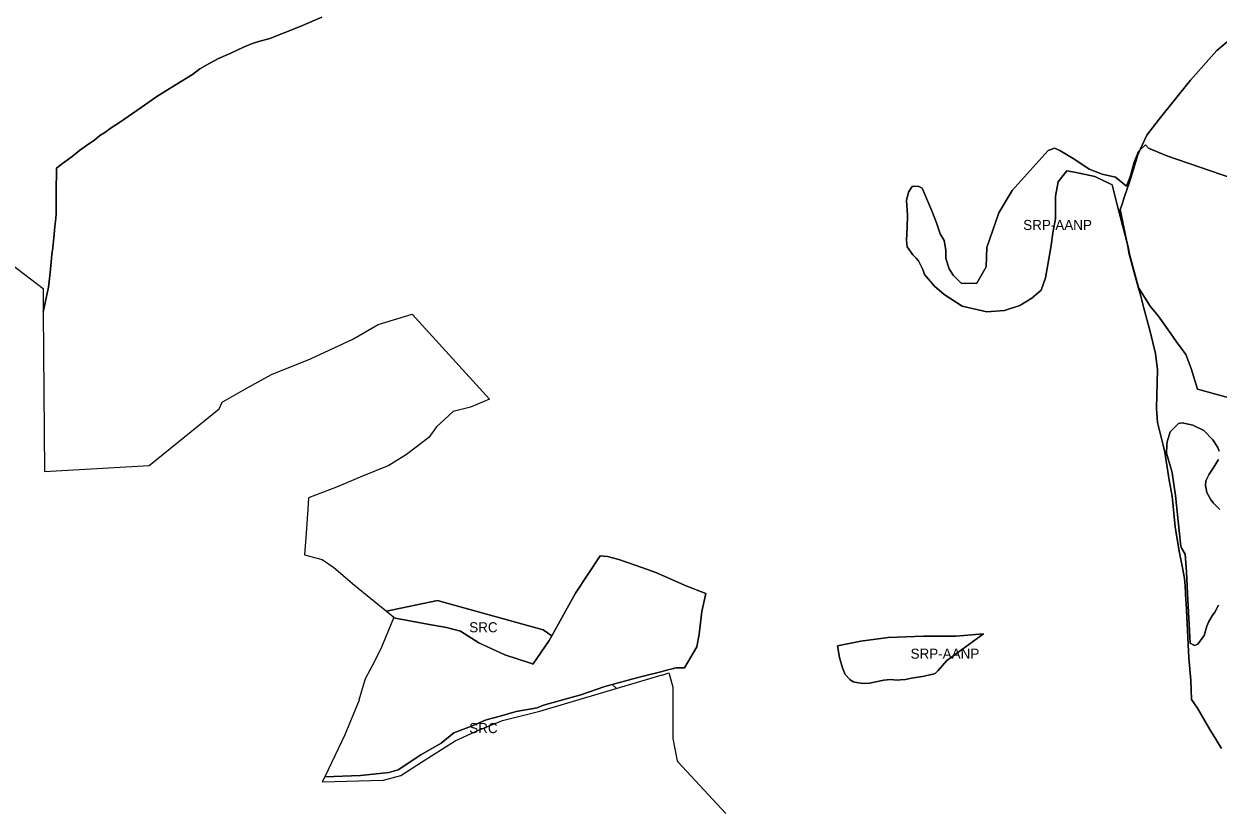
# Model space of a CAD drawing. Extents: x 598968 to 613553, y 4409678 to 4430833.
# Drawn here: x 602580 to 604005, y 4418928 to 4419862 of the extents above; entities that cross this region are included whole.
import ezdxf

# ---------------------------------------------------------------- set-up
doc = ezdxf.new("R2010")
doc.units = 0
for name, color, linetype in [('1', 7, 'Continuous'), ('Sòl Rústic Comú', 7, 'Continuous'), ('Sòl Rústic Protegit', 7, 'Continuous'), ('Sòl Rústic Protegit - Alt Nivell de Protecció', 7, 'Continuous')]:
    doc.layers.add(name, color=color, linetype=linetype)

msp = doc.modelspace()

# ---------------------------------------------------------------- linework, layer by layer
at = {"layer": '1'}
msp.add_lwpolyline([(603281.7531, 4419073.4804), (603305.2801, 4419079.9102), (603317.3501, 4419083.0002), (603341.3355, 4419089.1592), (603348.3211, 4419090.9529), (603351.665, 4419091.8116), (603354.9588, 4419092.6574), (603355.0418, 4419092.6787), (603355.2334, 4419092.7279), (603355.5817, 4419092.8173), (603355.7759, 4419092.8672), (603358.2801, 4419093.5102), (603367.9601, 4419093.5702), (603382.6801, 4419118.4602), (603385.5951, 4419133.4702), (603388.9251, 4419160.5702), (603393.7801, 4419182.1102), (603370.7801, 4419191.0102), (603334.0801, 4419207.2102), (603317.3401, 4419213.0702), (603289.5801, 4419222.8102), (603276.3801, 4419226.1102), (603267.3551, 4419226.9762), (603237.8801, 4419182.3102), (603209.9299, 4419131.7124), (603206.7801, 4419126.0102), (603187.5011, 4419098.2212), (603187.3391, 4419097.8972), (603184.2051, 4419098.9482), (603153.5801, 4419108.7102), (603122.4801, 4419123.2102), (603100.5801, 4419137.2102), (603084.1801, 4419141.6102), (603061.2801, 4419145.3102), (603020.8001, 4419152.8802), (603020.7831, 4419152.8562), (603006.3801, 4419118.2102), (602998.1801, 4419100.8102), (602986.7801, 4419080.1102), (602979.5401, 4419054.9502), (602979.8801, 4419054.8102), (602962.6801, 4419013.3102), (602938.6283, 4418963.3952), (602981.3801, 4418964.7102), (603015.3801, 4418968.3102), (603026.3801, 4418971.5102), (603053.4801, 4418989.7102), (603077.6801, 4419003.3102), (603092.9801, 4419015.6102), (603113.9801, 4419023.8102), (603131.2801, 4419031.2102), (603147.9801, 4419035.8102), (603167.1801, 4419041.3102), (603192.1801, 4419045.8102), (603199.9801, 4419048.9102), (603244.3801, 4419061.3102), (603273.0801, 4419071.1102)], close=True, dxfattribs=at)
at = {"layer": 'Sòl Rústic Comú'}
for points in [[(603209.9299, 4419131.7124), (603199.4083, 4419138.6934), (603085.9071, 4419170.1932), (603073.1571, 4419173.6932), (603012.4185, 4419160.941), (603021.1801, 4419153.8102), (603020.7831, 4419152.8562), (603020.8001, 4419152.8802), (603061.2801, 4419145.3102), (603084.1801, 4419141.6102), (603100.5801, 4419137.2102), (603122.4801, 4419123.2102), (603153.5801, 4419108.7102), (603184.2051, 4419098.9482), (603187.3391, 4419097.8972), (603187.5011, 4419098.2212), (603206.7801, 4419126.0102)], [(603286.4713, 4419068.5408), (603286.4713, 4419069.1934), (603281.7531, 4419073.4804), (603273.0801, 4419071.1102), (603244.3801, 4419061.3102), (603199.9801, 4419048.9102), (603192.1801, 4419045.8102), (603167.1801, 4419041.3102), (603147.9801, 4419035.8102), (603131.2801, 4419031.2102), (603113.9801, 4419023.8102), (603092.9801, 4419015.6102), (603077.6801, 4419003.3102), (603053.4801, 4418989.7102), (603026.3801, 4418971.5102), (603015.3801, 4418968.3102), (602981.3801, 4418964.7102), (602938.6283, 4418963.3952), (602935.7601, 4418957.4402), (603008.8701, 4418959.1802), (603029.6501, 4418964.8202), (603054.3101, 4418980.6902), (603094.4701, 4419006.0702), (603121.5901, 4419018.7602), (603150.9701, 4419030.6002), (603195.4701, 4419041.5902)]]:
    msp.add_lwpolyline(points, close=True, dxfattribs=at)
at = {"layer": 'Sòl Rústic Protegit'}
for points in [[(602503.2502, 4419621.9202), (602602.5202, 4419546.1702), (602602.7091, 4419518.105), (602608.9662, 4419547.693), (602610.7787, 4419564.693), (602613.029, 4419586.693), (602613.904, 4419594.693), (602615.654, 4419611.193), (602616.5916, 4419620.193), (602617.5292, 4419629.693), (602618.0916, 4419635.193), (602618.1542, 4419640.693), (602618.1542, 4419654.693), (602618.2167, 4419671.193), (602618.2793, 4419678.693), (602618.2793, 4419689.693), (602625.5293, 4419695.193), (602637.0296, 4419703.6932), (602645.9672, 4419710.6932), (602654.2173, 4419716.6932), (602664.0299, 4419723.6932), (602670.2176, 4419728.6932), (602674.8426, 4419731.6932), (602684.9678, 4419738.6932), (602693.5303, 4419744.1932), (602698.6553, 4419747.6932), (602719.4055, 4419762.1932), (602738.4059, 4419775.1934), (602761.4688, 4419789.6934), (602780.9064, 4419801.6934), (602789.4689, 4419808.1934), (602801.5318, 4419815.1934), (602811.6568, 4419820.6934), (602826.4695, 4419827.1934), (602841.7822, 4419834.1936), (602851.0948, 4419838.1936), (602858.345, 4419840.6936), (602873.095, 4419844.6936), (602890.4077, 4419851.1936), (602905.3958, 4419857.284), (602910.0956, 4419859.1936), (602910.5586, 4419859.4326), (602912.033, 4419860.1936), (602935.4084, 4419870.1936)], [(602935.4084, 4419870.1936), (602912.033, 4419860.1936), (602910.5586, 4419859.4326), (602910.0956, 4419859.1936), (602905.3958, 4419857.284), (602890.4077, 4419851.1936), (602873.095, 4419844.6936), (602858.345, 4419840.6936), (602851.0948, 4419838.1936), (602841.7822, 4419834.1936), (602826.4695, 4419827.1934), (602811.6568, 4419820.6934), (602801.5318, 4419815.1934), (602789.4689, 4419808.1934), (602780.9064, 4419801.6934), (602761.4688, 4419789.6934), (602738.4059, 4419775.1934), (602719.4055, 4419762.1932), (602698.6553, 4419747.6932), (602693.5303, 4419744.1932), (602684.9678, 4419738.6932), (602674.8426, 4419731.6932), (602670.2176, 4419728.6932), (602664.0299, 4419723.6932), (602654.2173, 4419716.6932), (602645.9672, 4419710.6932), (602637.0296, 4419703.6932), (602625.5293, 4419695.193), (602618.2793, 4419689.693), (602618.2793, 4419678.693), (602618.2167, 4419671.193), (602618.1542, 4419654.693), (602618.1542, 4419640.693), (602618.0916, 4419635.193), (602617.5292, 4419629.693), (602616.5916, 4419620.193), (602615.654, 4419611.193), (602613.904, 4419594.693), (602613.029, 4419586.693), (602610.7787, 4419564.693), (602608.9662, 4419547.693), (602602.7091, 4419518.105), (602603.9901, 4419327.8802), (602729.1101, 4419334.9302), (602812.7301, 4419402.3902), (602816.3801, 4419410.3102), (602844.2801, 4419426.4102), (602874.9801, 4419443.6102), (602921.7801, 4419462.4102), (602972.1801, 4419485.5102), (603002.4801, 4419503.1102), (603042.8801, 4419515.4102), (603135.3401, 4419413.8902), (603112.6801, 4419404.7102), (603091.9801, 4419399.3102), (603071.9801, 4419381.2102), (603062.9801, 4419368.2102), (603036.3801, 4419347.9102), (603015.0801, 4419335.0102), (602983.8801, 4419322.2102), (602952.5801, 4419308.9102), (602919.4301, 4419296.4802), (602918.5101, 4419282.8602), (602916.5801, 4419254.2102), (602914.4401, 4419228.4402), (602935.5801, 4419222.7102), (602949.3801, 4419213.3102), (602974.2801, 4419191.9102), (602993.7801, 4419176.1102), (603012.4185, 4419160.941), (603073.1571, 4419173.6932), (603085.9071, 4419170.1932), (603199.4083, 4419138.6934), (603209.9299, 4419131.7124), (603237.8801, 4419182.3102), (603267.3551, 4419226.9762), (603276.3801, 4419226.1102), (603289.5801, 4419222.8102), (603317.3401, 4419213.0702), (603334.0801, 4419207.2102), (603370.7801, 4419191.0102), (603393.7801, 4419182.1102), (603388.9251, 4419160.5702), (603385.5951, 4419133.4702), (603382.6801, 4419118.4602), (603367.9601, 4419093.5702), (603358.2801, 4419093.5102), (603355.7759, 4419092.8672), (603355.5817, 4419092.8173), (603355.2334, 4419092.7279), (603355.0418, 4419092.6787), (603354.9588, 4419092.6574), (603351.665, 4419091.8116), (603348.3211, 4419090.9529), (603341.3355, 4419089.1592), (603317.3501, 4419083.0002), (603305.2801, 4419079.9102), (603281.7531, 4419073.4804), (603286.4713, 4419069.1934), (603286.4713, 4419068.5408), (603341.4401, 4419084.8202), (603341.4447, 4419084.8176), (603349.53, 4419087.2101), (603350.5725, 4419083.5091), (603351.8203, 4419079.0992), (603354.3101, 4419070.2402), (603354.1101, 4419048.1702), (603354.3001, 4419009.1702), (603359.4301, 4418982.4002), (603360.0201, 4418981.2002), (603417.4901, 4418919.4102)], [(604009.1661, 4418997.1944), (604002.2911, 4419008.1944), (603995.2285, 4419019.6944), (603980.4785, 4419045.1944), (603973.2909, 4419055.6944), (603972.5411, 4419078.6944), (603970.1037, 4419105.1944), (603966.9789, 4419170.6944), (603966.7867, 4419173.6972), (603965.6663, 4419191.1944), (603965.1039, 4419200.1944), (603963.1039, 4419210.6944), (603958.7915, 4419232.6946), (603953.7291, 4419261.6946), (603950.1667, 4419298.1946), (603946.6041, 4419317.1946), (603941.5417, 4419350.6946), (603939.4793, 4419359.1946), (603932.9793, 4419386.1946), (603931.6669, 4419403.1946), (603932.9795, 4419449.1946), (603930.4171, 4419468.6946), (603924.2297, 4419494.6948), (603916.6671, 4419522.6948), (603912.7297, 4419537.1948), (603910.1047, 4419546.6948), (603909.5421, 4419547.6948), (603905.4797, 4419563.6948), (603899.1047, 4419587.1948), (603897.2297, 4419596.1948), (603896.1105, 4419601.7436), (603884.8677, 4419644.5102), (603878.6177, 4419670.0102), (603857.9301, 4419680.0102), (603835.6801, 4419684.5102), (603824.7427, 4419686.5102), (603814.1175, 4419673.5102), (603810.9301, 4419656.5102), (603810.9301, 4419629.5102), (603808.4301, 4419615.0102), (603805.3051, 4419595.0102), (603799.0551, 4419559.0102), (603794.0551, 4419544.0102), (603782.7427, 4419534.5102), (603768.3675, 4419526.0102), (603750.1799, 4419520.0102), (603728.8675, 4419518.5102), (603699.6177, 4419525.0102), (603678.3051, 4419539.0102), (603666.4301, 4419549.0102), (603654.5551, 4419563.0102), (603652.6801, 4419569.0102), (603647.6177, 4419579.0102), (603644.5549, 4419582.5102), (603640.7425, 4419586.5102), (603633.8677, 4419596.0102), (603633.2427, 4419604.0102), (603633.8677, 4419619.0102), (603634.4927, 4419633.5102), (603633.2427, 4419651.0102), (603635.7427, 4419661.0102), (603640.1177, 4419668.0102), (603646.9925, 4419668.5102), (603651.9927, 4419666.0102), (603663.3051, 4419639.0102), (603668.9301, 4419624.5102), (603673.3051, 4419611.5102), (603678.3051, 4419603.5102), (603680.1799, 4419592.0102), (603680.1799, 4419582.0102), (603683.9927, 4419569.5102), (603688.9925, 4419562.0102), (603698.9927, 4419552.0102), (603717.1801, 4419552.5102), (603728.4301, 4419572.0102), (603729.0551, 4419595.0102), (603743.4925, 4419636.5102), (603759.1801, 4419663.0102), (603802.3677, 4419711.0102), (603809.9299, 4419713.5102), (603816.1801, 4419711.0102), (603834.3051, 4419700.0102), (603851.2425, 4419688.5102), (603866.9299, 4419682.5102), (603882.5551, 4419679.0102), (603895.7427, 4419668.5102), (603900.7427, 4419680.5102), (603905.1175, 4419697.0102), (603910.1177, 4419709.5102), (603911.7195, 4419711.1532), (603912.1679, 4419712.1948), (603920.0429, 4419729.195), (603934.6057, 4419748.195), (603972.2313, 4419794.695), (604003.7317, 4419830.1952), (604020.6695, 4419844.6952)], [(604020.6695, 4419844.6952), (604003.7317, 4419830.1952), (603972.2313, 4419794.695), (603934.6057, 4419748.195), (603920.0429, 4419729.195), (603912.1679, 4419712.1948), (603911.7195, 4419711.1532), (603912.5551, 4419712.0102), (603918.3049, 4419717.5102), (603922.0551, 4419713.5102), (603943.9927, 4419704.5102), (604035.4301, 4419673.0102)], [(604047.5551, 4419407.5102), (603980.5549, 4419426.0102), (603973.0551, 4419450.5102), (603966.7427, 4419467.5102), (603955.4927, 4419482.5102), (603945.4301, 4419497.0102), (603933.5551, 4419513.5102), (603924.1801, 4419525.0102), (603910.4927, 4419546.5102), (603909.9299, 4419547.5102), (603905.8677, 4419563.5102), (603899.4925, 4419587.0102), (603897.6177, 4419596.0102), (603896.1105, 4419601.7436), (603897.2297, 4419596.1948), (603899.1047, 4419587.1948), (603905.4797, 4419563.6948), (603909.5421, 4419547.6948), (603910.1047, 4419546.6948), (603912.7297, 4419537.1948), (603916.6671, 4419522.6948), (603924.2297, 4419494.6948), (603930.4171, 4419468.6946), (603932.9795, 4419449.1946), (603931.6669, 4419403.1946), (603932.9793, 4419386.1946), (603939.4793, 4419359.1946), (603941.5417, 4419350.6946), (603946.6041, 4419317.1946), (603950.1667, 4419298.1946), (603953.7291, 4419261.6946), (603958.7915, 4419232.6946), (603963.1039, 4419210.6944), (603965.1039, 4419200.1944), (603965.6663, 4419191.1944), (603966.7867, 4419173.6972), (603966.9789, 4419170.6944), (603970.1037, 4419105.1944), (603972.5411, 4419078.6944), (603973.2909, 4419055.6944), (603980.4785, 4419045.1944), (603995.2285, 4419019.6944), (604002.2911, 4419008.1944), (604009.1661, 4418997.1944)], [(604005.6177, 4419168.0102), (604001.4301, 4419160.0102), (603998.1175, 4419155.5102), (603993.9299, 4419148.5102), (603991.8049, 4419143.0102), (603988.5551, 4419132.0102), (603981.0551, 4419121.5102), (603976.8049, 4419120.0102), (603971.7427, 4419123.0102), (603968.8051, 4419182.0102), (603967.4927, 4419208.0102), (603965.9927, 4419229.0102), (603961.9301, 4419236.0102), (603960.6175, 4419238.5102), (603958.4927, 4419257.0102), (603954.2427, 4419299.0102), (603950.4925, 4419326.0102), (603949.4925, 4419329.5102), (603943.5549, 4419349.5102), (603943.9927, 4419359.0102), (603944.1801, 4419363.0102), (603947.9927, 4419375.0102), (603957.9927, 4419385.0102), (603962.3675, 4419386.0102), (603974.9301, 4419383.0102), (603988.0551, 4419376.5102), (603998.6801, 4419365.5102), (604004.9927, 4419356.5102), (604006.2427, 4419352.0102)], [(604005.6177, 4419342.0102), (603999.3677, 4419331.5102), (603994.3051, 4419324.5102), (603990.5551, 4419316.5102), (603989.9301, 4419311.0102), (603991.8049, 4419302.5102), (603993.7427, 4419299.0102), (603996.1801, 4419294.5102), (603999.3051, 4419290.5102), (604007.1177, 4419282.5102)]]:
    msp.add_lwpolyline(points, dxfattribs=at)
msp.add_lwpolyline([(603631.9925, 4419079.5102), (603626.1801, 4419079.0102), (603622.1799, 4419078.5102), (603613.8677, 4419079.5102), (603606.1801, 4419078.5102), (603588.8677, 4419075.0102), (603580.0551, 4419074.5102), (603569.3675, 4419076.5102), (603565.6177, 4419079.5102), (603559.8051, 4419085.5102), (603556.8677, 4419093.5102), (603553.1177, 4419105.5102), (603550.9927, 4419119.5102), (603578.6801, 4419125.0102), (603611.2427, 4419129.5102), (603653.3677, 4419131.0102), (603673.3051, 4419131.0102), (603692.2427, 4419131.0102), (603725.0551, 4419134.0102), (603681.3049, 4419102.0102), (603670.8049, 4419090.0102), (603668.3049, 4419087.5102), (603667.4927, 4419086.5102), (603664.7427, 4419086.0102), (603652.3049, 4419083.0102), (603639.2427, 4419081.0102)], close=True, dxfattribs=at)
at = {"layer": 'Sòl Rústic Protegit - Alt Nivell de Protecció'}
for points in [[(603911.7195, 4419711.1532), (603910.1177, 4419709.5102), (603905.1175, 4419697.0102), (603900.7427, 4419680.5102), (603895.7427, 4419668.5102), (603882.5551, 4419679.0102), (603866.9299, 4419682.5102), (603851.2425, 4419688.5102), (603834.3051, 4419700.0102), (603816.1801, 4419711.0102), (603809.9299, 4419713.5102), (603802.3677, 4419711.0102), (603759.1801, 4419663.0102), (603743.4925, 4419636.5102), (603729.0551, 4419595.0102), (603728.4301, 4419572.0102), (603717.1801, 4419552.5102), (603698.9927, 4419552.0102), (603688.9925, 4419562.0102), (603683.9927, 4419569.5102), (603680.1799, 4419582.0102), (603680.1799, 4419592.0102), (603678.3051, 4419603.5102), (603673.3051, 4419611.5102), (603668.9301, 4419624.5102), (603663.3051, 4419639.0102), (603651.9927, 4419666.0102), (603646.9925, 4419668.5102), (603640.1177, 4419668.0102), (603635.7427, 4419661.0102), (603633.2427, 4419651.0102), (603634.4927, 4419633.5102), (603633.8677, 4419619.0102), (603633.2427, 4419604.0102), (603633.8677, 4419596.0102), (603640.7425, 4419586.5102), (603644.5549, 4419582.5102), (603647.6177, 4419579.0102), (603652.6801, 4419569.0102), (603654.5551, 4419563.0102), (603666.4301, 4419549.0102), (603678.3051, 4419539.0102), (603699.6177, 4419525.0102), (603728.8675, 4419518.5102), (603750.1799, 4419520.0102), (603768.3675, 4419526.0102), (603782.7427, 4419534.5102), (603794.0551, 4419544.0102), (603799.0551, 4419559.0102), (603805.3051, 4419595.0102), (603808.4301, 4419615.0102), (603810.9301, 4419629.5102), (603810.9301, 4419656.5102), (603814.1175, 4419673.5102), (603824.7427, 4419686.5102), (603835.6801, 4419684.5102), (603857.9301, 4419680.0102), (603878.6177, 4419670.0102), (603884.8677, 4419644.5102), (603896.1105, 4419601.7436), (603888.2707, 4419640.6096), (603890.0303, 4419645.722), (603893.5541, 4419655.9606), (603895.8293, 4419662.5714), (603899.4587, 4419673.1164), (603905.4283, 4419692.5172), (603909.3327, 4419705.6092)], [(603631.9925, 4419079.5102), (603639.2427, 4419081.0102), (603652.3049, 4419083.0102), (603664.7427, 4419086.0102), (603667.4927, 4419086.5102), (603668.3049, 4419087.5102), (603670.8049, 4419090.0102), (603681.3049, 4419102.0102), (603725.0551, 4419134.0102), (603692.2427, 4419131.0102), (603673.3051, 4419131.0102), (603653.3677, 4419131.0102), (603611.2427, 4419129.5102), (603578.6801, 4419125.0102), (603550.9927, 4419119.5102), (603553.1177, 4419105.5102), (603556.8677, 4419093.5102), (603559.8051, 4419085.5102), (603565.6177, 4419079.5102), (603569.3675, 4419076.5102), (603580.0551, 4419074.5102), (603588.8677, 4419075.0102), (603606.1801, 4419078.5102), (603613.8677, 4419079.5102), (603622.1799, 4419078.5102), (603626.1801, 4419079.0102)]]:
    msp.add_lwpolyline(points, close=True, dxfattribs=at)
for points in [[(604035.4301, 4419673.0102), (603943.9927, 4419704.5102), (603922.0551, 4419713.5102), (603918.3049, 4419717.5102), (603912.5551, 4419712.0102), (603911.7195, 4419711.1532), (603909.3327, 4419705.6092), (603905.4283, 4419692.5172), (603899.4587, 4419673.1164), (603895.8293, 4419662.5714), (603893.5541, 4419655.9606), (603890.0303, 4419645.722), (603888.2707, 4419640.6096), (603896.1105, 4419601.7436), (603897.6177, 4419596.0102), (603899.4925, 4419587.0102), (603905.8677, 4419563.5102), (603909.9299, 4419547.5102), (603910.4927, 4419546.5102), (603924.1801, 4419525.0102), (603933.5551, 4419513.5102), (603945.4301, 4419497.0102), (603955.4927, 4419482.5102), (603966.7427, 4419467.5102), (603973.0551, 4419450.5102), (603980.5549, 4419426.0102), (604047.5551, 4419407.5102)], [(604006.2427, 4419352.0102), (604004.9927, 4419356.5102), (603998.6801, 4419365.5102), (603988.0551, 4419376.5102), (603974.9301, 4419383.0102), (603962.3675, 4419386.0102), (603957.9927, 4419385.0102), (603947.9927, 4419375.0102), (603944.1801, 4419363.0102), (603943.9927, 4419359.0102), (603943.5549, 4419349.5102), (603949.4925, 4419329.5102), (603950.4925, 4419326.0102), (603954.2427, 4419299.0102), (603958.4927, 4419257.0102), (603960.6175, 4419238.5102), (603961.9301, 4419236.0102), (603965.9927, 4419229.0102), (603967.4927, 4419208.0102), (603968.8051, 4419182.0102), (603971.7427, 4419123.0102), (603976.8049, 4419120.0102), (603981.0551, 4419121.5102), (603988.5551, 4419132.0102), (603991.8049, 4419143.0102), (603993.9299, 4419148.5102), (603998.1175, 4419155.5102), (604001.4301, 4419160.0102), (604005.6177, 4419168.0102)], [(604007.1177, 4419282.5102), (603999.3051, 4419290.5102), (603996.1801, 4419294.5102), (603993.7427, 4419299.0102), (603991.8049, 4419302.5102), (603989.9301, 4419311.0102), (603990.5551, 4419316.5102), (603994.3051, 4419324.5102), (603999.3677, 4419331.5102), (604005.6177, 4419342.0102)]]:
    msp.add_lwpolyline(points, dxfattribs=at)

# ---------------------------------------------------------------- texts
at = {"layer": 'Sòl Rústic Comú'}
for p in [(603111.1742, 4419135.7952), (603111.1157, 4419015.4603)]:
    msp.add_text('SRC', height=12, dxfattribs=at).set_placement(p)
at = {"layer": 'Sòl Rústic Protegit - Alt Nivell de Protecció'}
for p in [(603772.4811, 4419616.0102), (603638.0239, 4419104.2602)]:
    msp.add_text('SRP-AANP', height=12, dxfattribs=at).set_placement(p)

doc.saveas('drawing.dxf')
